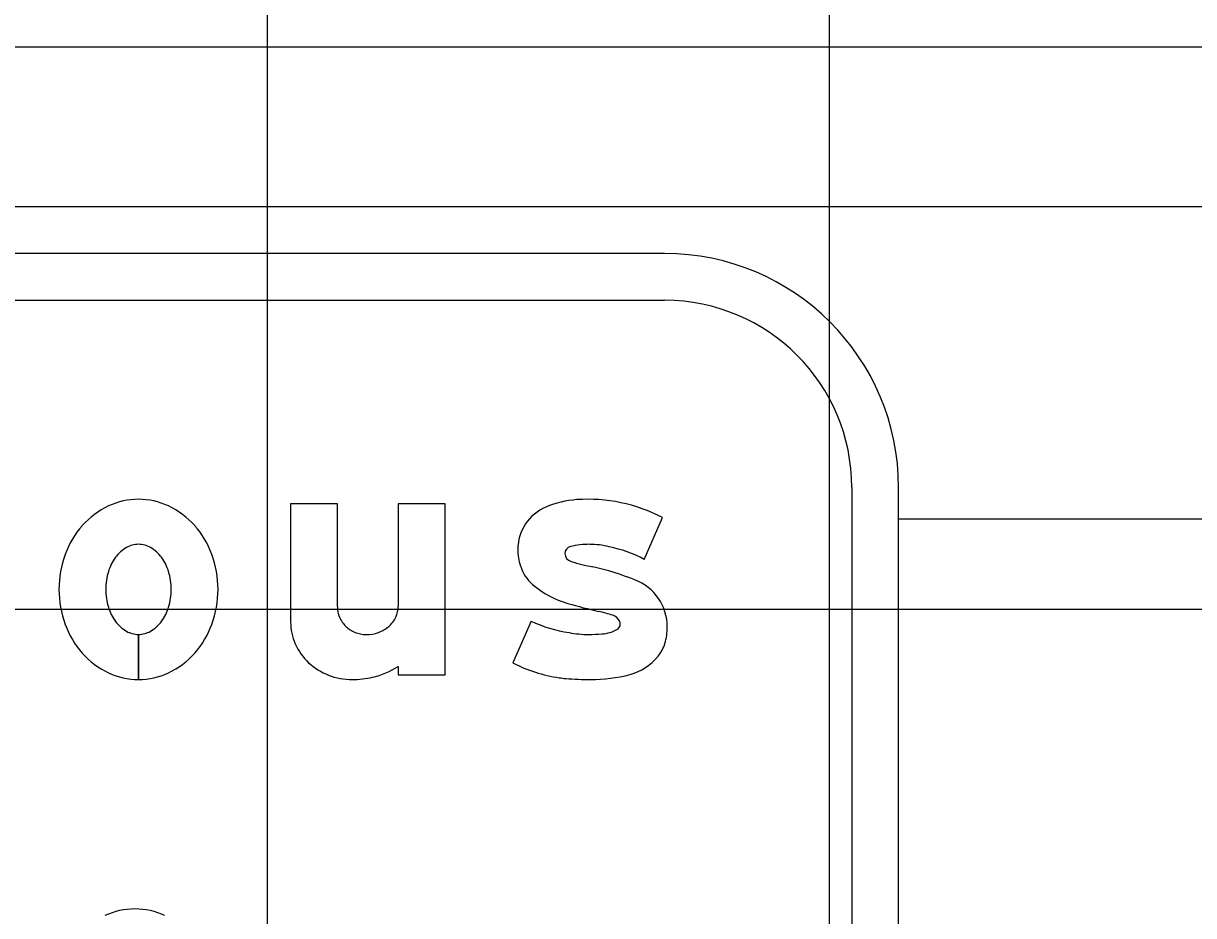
# Model space of a CAD drawing. Extents: x 2193008 to 2198143, y 1236112 to 1237864.
# Drawn here: x 2194588.82 to 2194592.983, y 1237305.017 to 1237308.19 of the extents above; entities that cross this region are included whole.
import ezdxf

# ---------------------------------------------------------------- set-up
doc = ezdxf.new("R2010")
doc.units = 0
for name, color, linetype in [('GSBWFILL', 7, 'Continuous'), ('GSCOLORFILL', 7, 'Continuous'), ('GSDIMS', 7, 'Continuous'), ('GSOUTLINE', 7, 'Continuous'), ('M-ROADS', 7, 'Continuous')]:
    doc.layers.add(name, color=color, linetype=linetype)

msp = doc.modelspace()

# ---------------------------------------------------------------- linework, layer by layer
at = {"layer": 'GSBWFILL'}
for p, q in [((2194589.937, 1237306.1156), (2194589.937, 1237306.4807)), ((2194591.0285, 1237306.2837), (2194591.0932, 1237306.4321)), ((2194590.626, 1237306.0641), (2194590.5614, 1237305.9157)), ((2194589.2294, 1237305.8563), (2194589.2294, 1237306.0166)), ((2194589.2294, 1237306.0166), (2194589.2294, 1237305.8563)), ((2194590.5614, 1237305.9157), (2194590.5614, 1237305.9157))]:
    msp.add_line(p, q, dxfattribs=at)
for points in [[(2194589.937, 1237306.4807), (2194589.7705, 1237306.4807), (2194589.7705, 1237306.0608)], [(2194590.1534, 1237305.9031), (2194590.1534, 1237305.873), (2194590.3199, 1237305.873), (2194590.3199, 1237306.4807), (2194590.1534, 1237306.4807), (2194590.1534, 1237306.1156)]]:
    msp.add_lwpolyline(points, dxfattribs=at)
for centre, major_axis, ratio, start_param, end_param in [((2194589.2294, 1237306.2465), (0, 0.2509), 0.999994, 0, 0.438571), ((2194589.2294, 1237306.2465), (0, 0.2509), 0.999994, 5.844614, 6.283185), ((2194590.8135, 1237306.1495), (0, 0.3474), 0.999993, 0.071378, 0.398007), ((2194590.8282, 1237305.9267), (0, 0.5707), 0.999993, 5.800291, 6.352301), ((2194589.2452, 1237306.2128), (0, 0.2881), 0.999994, 0.438571, 0.847388), ((2194589.2136, 1237306.2128), (0, 0.2881), 0.999994, 5.435798, 5.844614), ((2194590.7422, 1237306.3193), (0, 0.1632), 0.999993, 0.398006, 1.570796), ((2194589.2698, 1237306.191), (0, 0.321), 0.999994, 0.847388, 1.220117), ((2194589.1889, 1237306.191), (0, 0.321), 0.999994, 5.063069, 5.435798), ((2194589.2497, 1237306.2154), (0, 0.1271), 0.999994, 0.517724, 0.942), ((2194589.2294, 1237306.2512), (0, 0.086), 0.999994, 0, 0.517724), ((2194589.2294, 1237306.2512), (0, 0.086), 0.999994, 5.765461, 6.283185), ((2194589.209, 1237306.2154), (0, 0.1271), 0.999994, 5.341185, 5.765461), ((2194590.7739, 1237306.3193), (0, 0.1949), 0.999993, 1.570796, 1.879779), ((2194590.7715, 1237306.3045), (0, 0.025), 0.999993, 0.21891, 1.570796), ((2194590.8346, 1237306.0483), (0, 0.2889), 0.999993, 0, 0.239757), ((2194590.8346, 1237306.0636), (0, 0.2735), 0.999993, 6.027142, 6.283185), ((2194590.8154, 1237305.8835), (0, 0.4534), 0.999993, 5.793797, 6.086746), ((2194589.3085, 1237306.1769), (0, 0.3622), 0.999994, 1.220117, 1.570796), ((2194589.2818, 1237306.1921), (0, 0.1667), 0.999994, 0.942, 1.278197), ((2194589.1769, 1237306.1921), (0, 0.1667), 0.999994, 5.004989, 5.341185), ((2194589.1502, 1237306.1769), (0, 0.3622), 0.999994, 4.712389, 5.063069), ((2194590.7756, 1237306.3045), (0, 0.0291), 0.999993, 1.570796, 2.88808), ((2194590.9548, 1237306.8696), (0, 0.6219), 0.999993, 2.83708, 2.965597), ((2194589.3324, 1237306.1769), (0, 0.2196), 0.999994, 1.278197, 1.570796), ((2194589.1263, 1237306.1769), (0, 0.2196), 0.999994, 4.712389, 5.004989), ((2194590.727, 1237306.3044), (0, 0.1457), 0.999993, 1.879779, 2.42566), ((2194590.6282, 1237305.2964), (0, 0.9852), 0.999993, 5.901211, 6.060377), ((2194590.8442, 1237306.4391), (0, 0.3242), 0.999993, 2.42566, 2.869403), ((2194590.9318, 1237306.0433), (0, 0.179), 0.999993, 4.712389, 5.919951), ((2194589.3085, 1237306.1769), (0, 0.3622), 0.999994, 1.570796, 1.921476), ((2194589.3324, 1237306.1769), (0, 0.2196), 0.999994, 1.570796, 1.863396), ((2194589.1263, 1237306.1769), (0, 0.2196), 0.999994, 4.419789, 4.712389), ((2194589.1502, 1237306.1769), (0, 0.3622), 0.999994, 4.361709, 4.712389), ((2194589.2818, 1237306.1616), (0, 0.1667), 0.999994, 1.863396, 2.199593), ((2194589.1769, 1237306.1616), (0, 0.1667), 0.999994, 4.083593, 4.419789), ((2194590.0335, 1237306.1156), (0, 0.0965), 0.999993, 1.570796, 1.973843), ((2194590.0667, 1237306.1156), (0, 0.0867), 0.999993, 4.267823, 4.712389), ((2194591.3135, 1237308.0512), (0, 2.0032), 0.999993, 2.860128, 2.916667), ((2194589.2497, 1237306.1383), (0, 0.1271), 0.999994, 2.199593, 2.623869), ((2194589.209, 1237306.1383), (0, 0.1271), 0.999994, 3.659317, 4.083593), ((2194590.0363, 1237306.1168), (0, 0.0995), 0.999993, 1.973842, 2.370677), ((2194590.0534, 1237306.1219), (0, 0.1015), 0.999993, 3.857311, 4.267823), ((2194590.8351, 1237306.5118), (0, 0.4941), 0.999993, 2.70455, 2.991718), ((2194590.6583, 1237305.2237), (0, 0.8992), 0.999993, 5.990951, 6.04928), ((2194590.9032, 1237306.0448), (0, 0.0424), 0.999993, 5.20773, 5.944931), ((2194590.9131, 1237306.0522), (0, 0.0302), 0.999993, 4.712389, 5.146352), ((2194589.2698, 1237306.1627), (0, 0.321), 0.999994, 1.921476, 2.294205), ((2194589.2294, 1237306.1026), (0, 0.086), 0.999994, 2.623869, 3.141593), ((2194589.2294, 1237306.1026), (0, 0.086), 0.999994, 3.142077, 3.659317), ((2194589.1889, 1237306.1627), (0, 0.321), 0.999994, 3.98898, 4.361709), ((2194589.9617, 1237306.0608), (0, 0.1912), 0.999993, 1.570796, 1.988484), ((2194590.0381, 1237306.1186), (0, 0.1021), 0.999993, 2.370677, 2.759031), ((2194590.0392, 1237306.1215), (0, 0.1052), 0.999993, 2.759031, 3.141593), ((2194590.0392, 1237306.1473), (0, 0.1311), 0.999993, 3.141593, 3.487296), ((2194590.0448, 1237306.1318), (0, 0.1146), 0.999993, 3.487296, 3.857311), ((2194590.8317, 1237306.3953), (0, 0.3787), 0.999993, 2.95481, 3.141593), ((2194590.8745, 1237306.1316), (0, 0.1128), 0.999993, 3.169414, 3.711965), ((2194590.9241, 1237306.0522), (0, 0.0193), 0.999993, 3.769232, 4.712389), ((2194590.9019, 1237306.0433), (0, 0.2089), 0.999993, 4.42655, 4.712389), ((2194589.9752, 1237306.0668), (0, 0.206), 0.999993, 1.988484, 2.390665), ((2194590.8317, 1237306.4919), (0, 0.4753), 0.999993, 3.141593, 3.238422), ((2194590.9825, 1237306.0196), (0, 0.1249), 0.999993, 4.009587, 4.42655), ((2194589.2452, 1237306.1409), (0, 0.2881), 0.999994, 2.294205, 2.703022), ((2194589.2136, 1237306.1409), (0, 0.2881), 0.999994, 3.580164, 3.98898), ((2194590.9246, 1237306.0659), (0, 0.199), 0.999993, 3.41426, 4.020407), ((2194589.9839, 1237306.0761), (0, 0.2187), 0.999993, 2.390665, 2.772693), ((2194589.9924, 1237306.1559), (0, 0.2998), 0.999993, 3.37668, 3.708724), ((2194590.7988, 1237306.3718), (0, 0.5142), 0.999993, 2.661561, 2.999689), ((2194589.2294, 1237306.1072), (0, 0.2509), 0.999994, 2.703022, 3.141593), ((2194589.2294, 1237306.1072), (0, 0.2509), 0.999994, 3.141759, 3.580164), ((2194589.9895, 1237306.0907), (0, 0.2344), 0.999993, 2.772693, 3.141593), ((2194589.9895, 1237306.1894), (0, 0.333), 0.999993, 3.141593, 3.361579), ((2194590.785, 1237306.2748), (0, 0.4163), 0.999993, 2.999689, 3.056979), ((2194590.837, 1237306.8789), (0, 1.0225), 0.999993, 3.056204, 3.141593), ((2194590.837, 1237306.4223), (0, 0.566), 0.999993, 3.141593, 3.39368), ((2194589.2167, 1237304.7896), (0, 0.2509), 0.999998, 0, 0.438571), ((2194589.2167, 1237304.7896), (0, 0.2509), 0.999998, 5.844614, 6.283185)]:
    msp.add_ellipse(centre, major_axis=major_axis, ratio=ratio, start_param=start_param, end_param=end_param, dxfattribs=at)
at = {"layer": 'GSCOLORFILL'}
for p, q in [((2194591.1013, 1237307.3715), (2194584.2748, 1237307.3715)), ((2194584.2748, 1237307.205), (2194591.1013, 1237307.205)), ((2194591.7673, 1237306.539), (2194591.7673, 1237301.7105)), ((2194591.9338, 1237301.7105), (2194591.9338, 1237306.539)), ((2194589.937, 1237306.1156), (2194589.937, 1237306.4807)), ((2194591.0285, 1237306.2837), (2194591.0932, 1237306.4321)), ((2194590.626, 1237306.0641), (2194590.5614, 1237305.9157)), ((2194589.2294, 1237305.8563), (2194589.2294, 1237306.0166)), ((2194589.2294, 1237306.0166), (2194589.2294, 1237305.8563)), ((2194590.5614, 1237305.9157), (2194590.5614, 1237305.9157))]:
    msp.add_line(p, q, dxfattribs=at)
for points in [[(2194589.937, 1237306.4807), (2194589.7705, 1237306.4807), (2194589.7705, 1237306.0608)], [(2194590.1534, 1237305.9031), (2194590.1534, 1237305.873), (2194590.3199, 1237305.873), (2194590.3199, 1237306.4807), (2194590.1534, 1237306.4807), (2194590.1534, 1237306.1156)]]:
    msp.add_lwpolyline(points, dxfattribs=at)
for radius in [0.8325, 0.666]:
    msp.add_arc((2194591.1013, 1237306.539), radius, 0, 90, dxfattribs=at)
for centre, major_axis, ratio, start_param, end_param in [((2194589.2294, 1237306.2465), (0, 0.2509), 0.999994, 0, 0.438571), ((2194589.2294, 1237306.2465), (0, 0.2509), 0.999994, 5.844614, 6.283185), ((2194590.8135, 1237306.1495), (0, 0.3474), 0.999993, 0.071378, 0.398007), ((2194590.8282, 1237305.9267), (0, 0.5707), 0.999993, 5.800291, 6.352301), ((2194589.2452, 1237306.2128), (0, 0.2881), 0.999994, 0.438571, 0.847388), ((2194589.2136, 1237306.2128), (0, 0.2881), 0.999994, 5.435798, 5.844614), ((2194590.7422, 1237306.3193), (0, 0.1632), 0.999993, 0.398006, 1.570796), ((2194589.2698, 1237306.191), (0, 0.321), 0.999994, 0.847388, 1.220117), ((2194589.1889, 1237306.191), (0, 0.321), 0.999994, 5.063069, 5.435798), ((2194589.2497, 1237306.2154), (0, 0.1271), 0.999994, 0.517724, 0.942), ((2194589.2294, 1237306.2512), (0, 0.086), 0.999994, 0, 0.517724), ((2194589.2294, 1237306.2512), (0, 0.086), 0.999994, 5.765461, 6.283185), ((2194589.209, 1237306.2154), (0, 0.1271), 0.999994, 5.341185, 5.765461), ((2194590.7739, 1237306.3193), (0, 0.1949), 0.999993, 1.570796, 1.879779), ((2194590.7715, 1237306.3045), (0, 0.025), 0.999993, 0.21891, 1.570796), ((2194590.8346, 1237306.0483), (0, 0.2889), 0.999993, 0, 0.239757), ((2194590.8346, 1237306.0636), (0, 0.2735), 0.999993, 6.027142, 6.283185), ((2194590.8154, 1237305.8835), (0, 0.4534), 0.999993, 5.793797, 6.086746), ((2194589.3085, 1237306.1769), (0, 0.3622), 0.999994, 1.220117, 1.570796), ((2194589.2818, 1237306.1921), (0, 0.1667), 0.999994, 0.942, 1.278197), ((2194589.1769, 1237306.1921), (0, 0.1667), 0.999994, 5.004989, 5.341185), ((2194589.1502, 1237306.1769), (0, 0.3622), 0.999994, 4.712389, 5.063069), ((2194590.7756, 1237306.3045), (0, 0.0291), 0.999993, 1.570796, 2.88808), ((2194590.9548, 1237306.8696), (0, 0.6219), 0.999993, 2.83708, 2.965597), ((2194589.3324, 1237306.1769), (0, 0.2196), 0.999994, 1.278197, 1.570796), ((2194589.1263, 1237306.1769), (0, 0.2196), 0.999994, 4.712389, 5.004989), ((2194590.727, 1237306.3044), (0, 0.1457), 0.999993, 1.879779, 2.42566), ((2194590.6282, 1237305.2964), (0, 0.9852), 0.999993, 5.901211, 6.060377), ((2194590.8442, 1237306.4391), (0, 0.3242), 0.999993, 2.42566, 2.869403), ((2194590.9318, 1237306.0433), (0, 0.179), 0.999993, 4.712389, 5.919951), ((2194589.3085, 1237306.1769), (0, 0.3622), 0.999994, 1.570796, 1.921476), ((2194589.3324, 1237306.1769), (0, 0.2196), 0.999994, 1.570796, 1.863396), ((2194589.1263, 1237306.1769), (0, 0.2196), 0.999994, 4.419789, 4.712389), ((2194589.1502, 1237306.1769), (0, 0.3622), 0.999994, 4.361709, 4.712389), ((2194589.2818, 1237306.1616), (0, 0.1667), 0.999994, 1.863396, 2.199593), ((2194589.1769, 1237306.1616), (0, 0.1667), 0.999994, 4.083593, 4.419789), ((2194590.0335, 1237306.1156), (0, 0.0965), 0.999993, 1.570796, 1.973843), ((2194590.0667, 1237306.1156), (0, 0.0867), 0.999993, 4.267823, 4.712389), ((2194591.3135, 1237308.0512), (0, 2.0032), 0.999993, 2.860128, 2.916667), ((2194589.2497, 1237306.1383), (0, 0.1271), 0.999994, 2.199593, 2.623869), ((2194589.209, 1237306.1383), (0, 0.1271), 0.999994, 3.659317, 4.083593), ((2194590.0363, 1237306.1168), (0, 0.0995), 0.999993, 1.973842, 2.370677), ((2194590.0534, 1237306.1219), (0, 0.1015), 0.999993, 3.857311, 4.267823), ((2194590.8351, 1237306.5118), (0, 0.4941), 0.999993, 2.70455, 2.991718), ((2194590.6583, 1237305.2237), (0, 0.8992), 0.999993, 5.990951, 6.04928), ((2194590.9032, 1237306.0448), (0, 0.0424), 0.999993, 5.20773, 5.944931), ((2194590.9131, 1237306.0522), (0, 0.0302), 0.999993, 4.712389, 5.146352), ((2194589.2698, 1237306.1627), (0, 0.321), 0.999994, 1.921476, 2.294205), ((2194589.2294, 1237306.1026), (0, 0.086), 0.999994, 2.623869, 3.141593), ((2194589.2294, 1237306.1026), (0, 0.086), 0.999994, 3.142077, 3.659317), ((2194589.1889, 1237306.1627), (0, 0.321), 0.999994, 3.98898, 4.361709), ((2194589.9617, 1237306.0608), (0, 0.1912), 0.999993, 1.570796, 1.988484), ((2194590.0381, 1237306.1186), (0, 0.1021), 0.999993, 2.370677, 2.759031), ((2194590.0392, 1237306.1215), (0, 0.1052), 0.999993, 2.759031, 3.141593), ((2194590.0392, 1237306.1473), (0, 0.1311), 0.999993, 3.141593, 3.487296), ((2194590.0448, 1237306.1318), (0, 0.1146), 0.999993, 3.487296, 3.857311), ((2194590.8317, 1237306.3953), (0, 0.3787), 0.999993, 2.95481, 3.141593), ((2194590.8745, 1237306.1316), (0, 0.1128), 0.999993, 3.169414, 3.711965), ((2194590.9241, 1237306.0522), (0, 0.0193), 0.999993, 3.769232, 4.712389), ((2194590.9019, 1237306.0433), (0, 0.2089), 0.999993, 4.42655, 4.712389), ((2194589.9752, 1237306.0668), (0, 0.206), 0.999993, 1.988484, 2.390665), ((2194590.8317, 1237306.4919), (0, 0.4753), 0.999993, 3.141593, 3.238422), ((2194590.9825, 1237306.0196), (0, 0.1249), 0.999993, 4.009587, 4.42655), ((2194589.2452, 1237306.1409), (0, 0.2881), 0.999994, 2.294205, 2.703022), ((2194589.2136, 1237306.1409), (0, 0.2881), 0.999994, 3.580164, 3.98898), ((2194590.9246, 1237306.0659), (0, 0.199), 0.999993, 3.41426, 4.020407), ((2194589.9839, 1237306.0761), (0, 0.2187), 0.999993, 2.390665, 2.772693), ((2194589.9924, 1237306.1559), (0, 0.2998), 0.999993, 3.37668, 3.708724), ((2194590.7988, 1237306.3718), (0, 0.5142), 0.999993, 2.661561, 2.999689), ((2194589.2294, 1237306.1072), (0, 0.2509), 0.999994, 2.703022, 3.141593), ((2194589.2294, 1237306.1072), (0, 0.2509), 0.999994, 3.141759, 3.580164), ((2194589.9895, 1237306.0907), (0, 0.2344), 0.999993, 2.772693, 3.141593), ((2194589.9895, 1237306.1894), (0, 0.333), 0.999993, 3.141593, 3.361579), ((2194590.785, 1237306.2748), (0, 0.4163), 0.999993, 2.999689, 3.056979), ((2194590.837, 1237306.8789), (0, 1.0225), 0.999993, 3.056204, 3.141593), ((2194590.837, 1237306.4223), (0, 0.566), 0.999993, 3.141593, 3.39368), ((2194589.2167, 1237304.7896), (0, 0.2509), 0.999998, 0, 0.438571), ((2194589.2167, 1237304.7896), (0, 0.2509), 0.999998, 5.844614, 6.283185)]:
    msp.add_ellipse(centre, major_axis=major_axis, ratio=ratio, start_param=start_param, end_param=end_param, dxfattribs=at)
at = {"layer": 'GSDIMS'}
for p, q in [((2194548.2266, 1237307.5387), (2194591.9338, 1237307.5387)), ((2194591.9338, 1237307.5387), (2194635.2045, 1237307.5387)), ((2194591.9338, 1237306.4283), (2194635.2045, 1237306.4283))]:
    msp.add_line(p, q, dxfattribs=at)
at = {"layer": 'GSOUTLINE'}
for p, q in [((2194589.937, 1237306.1156), (2194589.937, 1237306.4807)), ((2194591.0285, 1237306.2837), (2194591.0932, 1237306.4321)), ((2194590.626, 1237306.0641), (2194590.5614, 1237305.9157)), ((2194590.5614, 1237305.9157), (2194590.5614, 1237305.9157))]:
    msp.add_line(p, q, dxfattribs=at)
for points in [[(2194589.937, 1237306.4807), (2194589.7705, 1237306.4807), (2194589.7705, 1237306.0608)], [(2194590.1534, 1237305.9031), (2194590.1534, 1237305.873), (2194590.3199, 1237305.873), (2194590.3199, 1237306.4807), (2194590.1534, 1237306.4807), (2194590.1534, 1237306.1156)]]:
    msp.add_lwpolyline(points, dxfattribs=at)
for centre, major_axis, ratio, start_param, end_param in [((2194589.2294, 1237306.2465), (0, 0.2509), 0.999994, 0, 0.438571), ((2194589.2294, 1237306.2465), (0, 0.2509), 0.999994, 5.844614, 6.283185), ((2194590.8135, 1237306.1495), (0, 0.3474), 0.999993, 0.071378, 0.398007), ((2194590.8282, 1237305.9267), (0, 0.5707), 0.999993, 5.800291, 6.352301), ((2194589.2452, 1237306.2128), (0, 0.2881), 0.999994, 0.438571, 0.847388), ((2194589.2136, 1237306.2128), (0, 0.2881), 0.999994, 5.435798, 5.844614), ((2194590.7422, 1237306.3193), (0, 0.1632), 0.999993, 0.398006, 1.570796), ((2194589.2698, 1237306.191), (0, 0.321), 0.999994, 0.847388, 1.220117), ((2194589.1889, 1237306.191), (0, 0.321), 0.999994, 5.063069, 5.435798), ((2194589.2497, 1237306.2154), (0, 0.1271), 0.999994, 0.517724, 0.942), ((2194589.2294, 1237306.2512), (0, 0.086), 0.999994, 0, 0.517724), ((2194589.2294, 1237306.2512), (0, 0.086), 0.999994, 5.765461, 6.283185), ((2194589.209, 1237306.2154), (0, 0.1271), 0.999994, 5.341185, 5.765461), ((2194590.7739, 1237306.3193), (0, 0.1949), 0.999993, 1.570796, 1.879779), ((2194590.7715, 1237306.3045), (0, 0.025), 0.999993, 0.21891, 1.570796), ((2194590.8346, 1237306.0483), (0, 0.2889), 0.999993, 0, 0.239757), ((2194590.8346, 1237306.0636), (0, 0.2735), 0.999993, 6.027142, 6.283185), ((2194590.8154, 1237305.8835), (0, 0.4534), 0.999993, 5.793797, 6.086746), ((2194589.3085, 1237306.1769), (0, 0.3622), 0.999994, 1.220117, 1.570796), ((2194589.2818, 1237306.1921), (0, 0.1667), 0.999994, 0.942, 1.278197), ((2194589.1769, 1237306.1921), (0, 0.1667), 0.999994, 5.004989, 5.341185), ((2194589.1502, 1237306.1769), (0, 0.3622), 0.999994, 4.712389, 5.063069), ((2194590.7756, 1237306.3045), (0, 0.0291), 0.999993, 1.570796, 2.88808), ((2194590.9548, 1237306.8696), (0, 0.6219), 0.999993, 2.83708, 2.965597), ((2194589.3324, 1237306.1769), (0, 0.2196), 0.999994, 1.278197, 1.570796), ((2194589.1263, 1237306.1769), (0, 0.2196), 0.999994, 4.712389, 5.004989), ((2194590.727, 1237306.3044), (0, 0.1457), 0.999993, 1.879779, 2.42566), ((2194590.6282, 1237305.2964), (0, 0.9852), 0.999993, 5.901211, 6.060377), ((2194590.8442, 1237306.4391), (0, 0.3242), 0.999993, 2.42566, 2.869403), ((2194590.9318, 1237306.0433), (0, 0.179), 0.999993, 4.712389, 5.919951), ((2194589.3085, 1237306.1769), (0, 0.3622), 0.999994, 1.570796, 1.921476), ((2194589.3324, 1237306.1769), (0, 0.2196), 0.999994, 1.570796, 1.863396), ((2194589.1263, 1237306.1769), (0, 0.2196), 0.999994, 4.419789, 4.712389), ((2194589.1502, 1237306.1769), (0, 0.3622), 0.999994, 4.361709, 4.712389), ((2194589.2818, 1237306.1616), (0, 0.1667), 0.999994, 1.863396, 2.199593), ((2194589.1769, 1237306.1616), (0, 0.1667), 0.999994, 4.083593, 4.419789), ((2194590.0335, 1237306.1156), (0, 0.0965), 0.999993, 1.570796, 1.973843), ((2194590.0667, 1237306.1156), (0, 0.0867), 0.999993, 4.267823, 4.712389), ((2194591.3135, 1237308.0512), (0, 2.0032), 0.999993, 2.860128, 2.916667), ((2194589.2497, 1237306.1383), (0, 0.1271), 0.999994, 2.199593, 2.623869), ((2194589.209, 1237306.1383), (0, 0.1271), 0.999994, 3.659317, 4.083593), ((2194590.0363, 1237306.1168), (0, 0.0995), 0.999993, 1.973842, 2.370677), ((2194590.0534, 1237306.1219), (0, 0.1015), 0.999993, 3.857311, 4.267823), ((2194590.8351, 1237306.5118), (0, 0.4941), 0.999993, 2.70455, 2.991718), ((2194590.6583, 1237305.2237), (0, 0.8992), 0.999993, 5.990951, 6.04928), ((2194590.9032, 1237306.0448), (0, 0.0424), 0.999993, 5.20773, 5.944931), ((2194590.9131, 1237306.0522), (0, 0.0302), 0.999993, 4.712389, 5.146352), ((2194589.2698, 1237306.1627), (0, 0.321), 0.999994, 1.921476, 2.294205), ((2194589.2294, 1237306.1026), (0, 0.086), 0.999994, 2.623869, 3.141593), ((2194589.2294, 1237306.1026), (0, 0.086), 0.999994, 3.141593, 3.659317), ((2194589.1889, 1237306.1627), (0, 0.321), 0.999994, 3.98898, 4.361709), ((2194589.9617, 1237306.0608), (0, 0.1912), 0.999993, 1.570796, 1.988484), ((2194590.0381, 1237306.1186), (0, 0.1021), 0.999993, 2.370677, 2.759031), ((2194590.0392, 1237306.1215), (0, 0.1052), 0.999993, 2.759031, 3.141593), ((2194590.0392, 1237306.1473), (0, 0.1311), 0.999993, 3.141593, 3.487296), ((2194590.0448, 1237306.1318), (0, 0.1146), 0.999993, 3.487296, 3.857311), ((2194590.8317, 1237306.3953), (0, 0.3787), 0.999993, 2.95481, 3.141593), ((2194590.8745, 1237306.1316), (0, 0.1128), 0.999993, 3.169414, 3.711965), ((2194590.9241, 1237306.0522), (0, 0.0193), 0.999993, 3.769232, 4.712389), ((2194590.9019, 1237306.0433), (0, 0.2089), 0.999993, 4.42655, 4.712389), ((2194589.9752, 1237306.0668), (0, 0.206), 0.999993, 1.988484, 2.390665), ((2194590.8317, 1237306.4919), (0, 0.4753), 0.999993, 3.141593, 3.238422), ((2194590.9825, 1237306.0196), (0, 0.1249), 0.999993, 4.009587, 4.42655), ((2194589.2452, 1237306.1409), (0, 0.2881), 0.999994, 2.294205, 2.703022), ((2194589.2136, 1237306.1409), (0, 0.2881), 0.999994, 3.580164, 3.98898), ((2194590.9246, 1237306.0659), (0, 0.199), 0.999993, 3.41426, 4.020407), ((2194589.9839, 1237306.0761), (0, 0.2187), 0.999993, 2.390665, 2.772693), ((2194589.9924, 1237306.1559), (0, 0.2998), 0.999993, 3.37668, 3.708724), ((2194590.7988, 1237306.3718), (0, 0.5142), 0.999993, 2.661561, 2.999689), ((2194589.2294, 1237306.1072), (0, 0.2509), 0.999994, 2.703022, 3.141593), ((2194589.2294, 1237306.1072), (0, 0.2509), 0.999994, 3.141593, 3.580164), ((2194589.9895, 1237306.0907), (0, 0.2344), 0.999993, 2.772693, 3.141593), ((2194589.9895, 1237306.1894), (0, 0.333), 0.999993, 3.141593, 3.361579), ((2194590.785, 1237306.2748), (0, 0.4163), 0.999993, 2.999689, 3.056979), ((2194590.837, 1237306.8789), (0, 1.0225), 0.999993, 3.056204, 3.141593), ((2194590.837, 1237306.4223), (0, 0.566), 0.999993, 3.141593, 3.39368), ((2194589.2167, 1237304.7896), (0, 0.2509), 0.999998, 0, 0.438571), ((2194589.2167, 1237304.7896), (0, 0.2509), 0.999998, 5.844614, 6.283185)]:
    msp.add_ellipse(centre, major_axis=major_axis, ratio=ratio, start_param=start_param, end_param=end_param, dxfattribs=at)
at = {"layer": 'M-ROADS'}
for p, q in [((2194589.6881, 1237258.1062), (2194589.6881, 1237318.1062)), ((2194591.6881, 1237258.1062), (2194591.6881, 1237318.1062)), ((2194547.6881, 1237308.1062), (2194677.6881, 1237308.1062)), ((2194547.6881, 1237306.1062), (2194677.6881, 1237306.1062))]:
    msp.add_line(p, q, dxfattribs=at)

doc.saveas('drawing.dxf')
